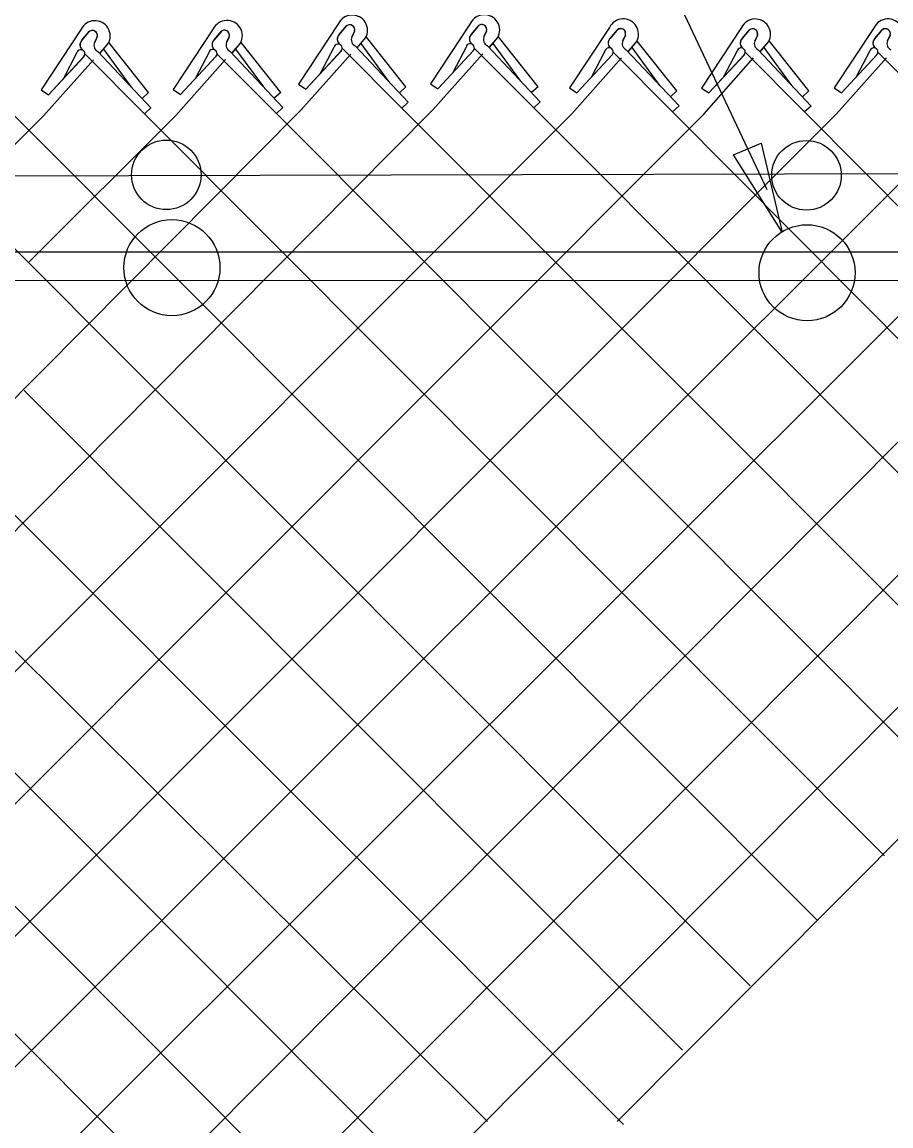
# Model space of a CAD drawing. Extents: x 0 to 2.85, y -0.1 to 1.83.
# Drawn here: x 1.407 to 1.46, y 1.335 to 1.4023 of the extents above; entities that cross this region are included whole.
import ezdxf

# ---------------------------------------------------------------- set-up
doc = ezdxf.new("R2010")
doc.units = 0
for name, color, linetype in [('CT_Dimensions', 7, 'Continuous'), ('sb_Chainlink Fence', 7, 'Continuous'), ('sb_Existing Structural Steel', 7, 'Continuous')]:
    doc.layers.add(name, color=color, linetype=linetype)

msp = doc.modelspace()

# ---------------------------------------------------------------- linework, layer by layer
at = {"layer": 'CT_Dimensions'}
msp.add_line((1.452464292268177, 1.3920663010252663), (1.3401676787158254, 1.630899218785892), dxfattribs=at)
msp.add_lwpolyline([(1.4521052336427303, 1.3949119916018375), (1.4533809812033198, 1.3894876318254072), (1.4504149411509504, 1.3942050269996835)], close=True, dxfattribs=at)
at = {"layer": 'sb_Chainlink Fence'}
for p, q in [((1.4106381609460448, 1.4018613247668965), (1.4082016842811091, 1.3981724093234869)), ((1.4106857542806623, 1.4011925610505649), (1.411130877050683, 1.401719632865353)), ((1.4110897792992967, 1.4016763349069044), (1.4106857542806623, 1.4011925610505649)), ((1.4186924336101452, 1.4018779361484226), (1.4162559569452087, 1.3981890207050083)), ((1.418740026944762, 1.4012091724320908), (1.4191851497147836, 1.401736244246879)), ((1.419144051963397, 1.4016929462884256), (1.418740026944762, 1.4012091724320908)), ((1.4263312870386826, 1.4022060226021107), (1.4238948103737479, 1.398517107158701)), ((1.4263788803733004, 1.4015372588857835), (1.4268240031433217, 1.4020643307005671)), ((1.4267829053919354, 1.4020210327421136), (1.4263788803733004, 1.4015372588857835)), ((1.4273050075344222, 1.4017354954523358), (1.4271414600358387, 1.4013811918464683)), ((1.4271420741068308, 1.4013937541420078), (1.4273046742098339, 1.4017274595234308)), ((1.434385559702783, 1.4022226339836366), (1.4319490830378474, 1.3985337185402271)), ((1.4344331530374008, 1.401553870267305), (1.434878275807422, 1.4020809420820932)), ((1.4348371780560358, 1.4020376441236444), (1.4344331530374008, 1.401553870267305)), ((1.4353592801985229, 1.4017521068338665), (1.4351957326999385, 1.4013978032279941)), ((1.4351963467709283, 1.401410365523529), (1.4353589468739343, 1.4017440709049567)), ((1.4428524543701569, 1.4019726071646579), (1.4404159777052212, 1.3982836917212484)), ((1.4429000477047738, 1.4013038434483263), (1.443345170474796, 1.4018309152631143)), ((1.4433040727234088, 1.4017876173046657), (1.4429000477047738, 1.4013038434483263)), ((1.4509053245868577, 1.401966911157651), (1.4484688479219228, 1.3982779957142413)), ((1.4509529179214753, 1.401298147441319), (1.4513980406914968, 1.4018252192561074)), ((1.4513569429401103, 1.4017819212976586), (1.4509529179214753, 1.401298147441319)), ((1.458998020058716, 1.4019697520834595), (1.4565615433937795, 1.3982808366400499)), ((1.459045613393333, 1.401300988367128), (1.4594907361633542, 1.4018280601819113)), ((1.459449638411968, 1.4017847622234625), (1.459045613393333, 1.401300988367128)), ((1.4116118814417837, 1.4013907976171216), (1.4114483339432, 1.401036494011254)), ((1.411448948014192, 1.401049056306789), (1.4116115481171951, 1.4013827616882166)), ((1.411795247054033, 1.4004015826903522), (1.412290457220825, 1.400987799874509)), ((1.4118018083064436, 1.4004105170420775), (1.4122929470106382, 1.4009898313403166)), ((1.412290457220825, 1.400987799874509), (1.4123268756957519, 1.4010558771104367)), ((1.4123268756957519, 1.4010558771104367), (1.4123579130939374, 1.4011287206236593)), ((1.4147512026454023, 1.3979964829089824), (1.4123383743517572, 1.4010311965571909)), ((1.4196661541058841, 1.401407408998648), (1.4195026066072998, 1.40105310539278)), ((1.4195032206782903, 1.4010656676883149), (1.4196658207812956, 1.4013993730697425)), ((1.4198495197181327, 1.4004181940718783), (1.4203447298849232, 1.4010044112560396)), ((1.419856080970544, 1.4004271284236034), (1.4203472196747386, 1.401006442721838)), ((1.4203447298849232, 1.4010044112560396), (1.4203811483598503, 1.4010724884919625)), ((1.4203811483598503, 1.4010724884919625), (1.4204121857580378, 1.4011453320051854)), ((1.4228054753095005, 1.3980130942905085), (1.4203926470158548, 1.4010478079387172)), ((1.4274883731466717, 1.4007462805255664), (1.4279835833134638, 1.4013324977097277)), ((1.4274949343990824, 1.4007552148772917), (1.427986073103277, 1.4013345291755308)), ((1.429405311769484, 1.398673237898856), (1.4277082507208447, 1.4009832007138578)), ((1.4279835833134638, 1.4013324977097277), (1.4280200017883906, 1.4014005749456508)), ((1.4280200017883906, 1.4014005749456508), (1.4280510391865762, 1.4014734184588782)), ((1.430444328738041, 1.3983411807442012), (1.4280315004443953, 1.401375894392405)), ((1.4355426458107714, 1.4007628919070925), (1.4360378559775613, 1.401349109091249)), ((1.4355492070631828, 1.4007718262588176), (1.4360403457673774, 1.4013511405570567)), ((1.4374595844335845, 1.398689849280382), (1.435762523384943, 1.400999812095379)), ((1.4360378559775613, 1.401349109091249), (1.4360742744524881, 1.4014171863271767)), ((1.4360742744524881, 1.4014171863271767), (1.4361053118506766, 1.4014900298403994)), ((1.4384986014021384, 1.3983577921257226), (1.4360857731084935, 1.4013925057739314)), ((1.4438261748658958, 1.401502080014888), (1.443662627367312, 1.4011477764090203)), ((1.4436632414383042, 1.401160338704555), (1.4438258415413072, 1.401494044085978)), ((1.444009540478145, 1.4005128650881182), (1.444504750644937, 1.401099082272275)), ((1.4440161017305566, 1.4005217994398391), (1.4445072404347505, 1.4011011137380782)), ((1.444504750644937, 1.401099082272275), (1.4445411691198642, 1.4011671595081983)), ((1.4445411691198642, 1.4011671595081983), (1.4445722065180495, 1.401240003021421)), ((1.4469654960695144, 1.398107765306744), (1.4445526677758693, 1.4011424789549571)), ((1.4518790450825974, 1.4014963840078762), (1.4517154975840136, 1.4011420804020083)), ((1.4517161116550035, 1.4011546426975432), (1.451878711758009, 1.4014883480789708)), ((1.4520624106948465, 1.4005071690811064), (1.4525576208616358, 1.4010933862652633)), ((1.4520689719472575, 1.4005161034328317), (1.452560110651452, 1.4010954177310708)), ((1.4525576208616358, 1.4010933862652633), (1.4525940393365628, 1.4011614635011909)), ((1.4525940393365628, 1.4011614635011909), (1.452625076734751, 1.4012343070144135)), ((1.4550183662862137, 1.3981020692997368), (1.452605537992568, 1.4011367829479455)), ((1.459971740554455, 1.4014992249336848), (1.4598081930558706, 1.401144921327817)), ((1.4598088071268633, 1.401157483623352), (1.4599714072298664, 1.4014911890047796)), ((1.4103607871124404, 1.4004058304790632), (1.4095491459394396, 1.398854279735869)), ((1.4108623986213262, 1.400354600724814), (1.4144897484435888, 1.3967118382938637)), ((1.4116601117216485, 1.4004971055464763), (1.4148855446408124, 1.397070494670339)), ((1.4137121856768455, 1.3983285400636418), (1.4120151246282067, 1.400638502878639)), ((1.4184150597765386, 1.4004224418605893), (1.4176034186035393, 1.398870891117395)), ((1.418916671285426, 1.4003712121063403), (1.4225440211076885, 1.3967284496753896)), ((1.419714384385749, 1.4005137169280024), (1.422939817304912, 1.3970871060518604)), ((1.421766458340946, 1.3983451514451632), (1.4200693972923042, 1.4006551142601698)), ((1.4240388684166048, 1.396929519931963), (1.4270741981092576, 1.400347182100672)), ((1.4243407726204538, 1.3982124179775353), (1.4265105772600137, 1.400549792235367)), ((1.4243407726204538, 1.3982124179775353), (1.426496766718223, 1.4005360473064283)), ((1.4260539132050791, 1.4007505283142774), (1.4252422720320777, 1.3991989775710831)), ((1.4265555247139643, 1.400699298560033), (1.4301828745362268, 1.3970565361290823)), ((1.4273532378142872, 1.4008418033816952), (1.4305786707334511, 1.3974151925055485)), ((1.4320931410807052, 1.3969461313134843), (1.4351284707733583, 1.400363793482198)), ((1.4323950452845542, 1.3982290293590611), (1.4345648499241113, 1.4005664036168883)), ((1.4323950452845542, 1.3982290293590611), (1.4345510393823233, 1.4005526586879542)), ((1.4341081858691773, 1.4007671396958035), (1.433296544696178, 1.399215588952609)), ((1.4346097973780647, 1.4007159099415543), (1.4382371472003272, 1.3970731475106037)), ((1.435407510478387, 1.4008584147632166), (1.4386329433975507, 1.3974318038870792)), ((1.4408619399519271, 1.3979790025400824), (1.443031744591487, 1.4003163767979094)), ((1.4408619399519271, 1.3979790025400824), (1.4430179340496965, 1.4003026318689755)), ((1.4425750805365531, 1.4005171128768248), (1.4417634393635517, 1.3989655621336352)), ((1.4430766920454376, 1.4004658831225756), (1.4467040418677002, 1.3968231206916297)), ((1.4438744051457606, 1.400608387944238), (1.4470998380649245, 1.3971817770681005)), ((1.4459264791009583, 1.3984398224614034), (1.444229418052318, 1.400749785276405)), ((1.4489148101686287, 1.3979733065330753), (1.4510846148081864, 1.4003106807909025)), ((1.4489148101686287, 1.3979733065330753), (1.451070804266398, 1.4002969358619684)), ((1.4506279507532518, 1.4005114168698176), (1.4498163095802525, 1.3989598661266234)), ((1.4511295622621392, 1.4004601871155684), (1.4547569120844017, 1.396817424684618)), ((1.4519272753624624, 1.4006026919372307), (1.455152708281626, 1.3971760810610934)), ((1.4539793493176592, 1.3984341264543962), (1.4522822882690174, 1.4007440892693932)), ((1.4570075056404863, 1.397976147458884), (1.4591773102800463, 1.4003135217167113)), ((1.4570075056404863, 1.397976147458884), (1.4591634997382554, 1.4002997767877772)), ((1.4587206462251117, 1.4005142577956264), (1.4579090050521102, 1.3989627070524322)), ((1.4592222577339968, 1.4004630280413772), (1.4628496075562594, 1.3968202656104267)), ((1.408345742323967, 1.396584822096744), (1.411381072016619, 1.400002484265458)), ((1.408647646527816, 1.397867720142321), (1.410817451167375, 1.400205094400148)), ((1.408647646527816, 1.397867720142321), (1.410803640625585, 1.4001913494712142)), ((1.4164000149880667, 1.3966014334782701), (1.4194353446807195, 1.4000190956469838)), ((1.4167019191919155, 1.397884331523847), (1.4188717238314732, 1.4002217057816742)), ((1.4167019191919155, 1.397884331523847), (1.4188579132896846, 1.40020796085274)), ((1.4405600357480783, 1.3966961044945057), (1.4435953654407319, 1.4001137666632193)), ((1.4486129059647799, 1.3966904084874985), (1.4516482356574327, 1.4001080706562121)), ((1.4567056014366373, 1.3966932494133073), (1.4597409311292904, 1.400110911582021)), ((1.4238948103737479, 1.398517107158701), (1.4243407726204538, 1.3982124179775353)), ((1.430444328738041, 1.3983411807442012), (1.4300485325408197, 1.397982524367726)), ((1.4319490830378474, 1.3985337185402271), (1.4323950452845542, 1.3982290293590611)), ((1.4384986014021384, 1.3983577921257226), (1.43810280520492, 1.3979991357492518)), ((1.4404159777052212, 1.3982836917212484), (1.4408619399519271, 1.3979790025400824)), ((1.4484688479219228, 1.3982779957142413), (1.4489148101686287, 1.3979733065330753)), ((1.4565615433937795, 1.3982808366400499), (1.4570075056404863, 1.397976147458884)), ((1.4082016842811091, 1.3981724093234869), (1.408647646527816, 1.397867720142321)), ((1.4147512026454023, 1.3979964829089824), (1.414355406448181, 1.3976378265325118)), ((1.4162559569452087, 1.3981890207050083), (1.4167019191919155, 1.397884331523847)), ((1.4228054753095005, 1.3980130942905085), (1.4224096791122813, 1.3976544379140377)), ((1.4469654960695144, 1.398107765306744), (1.446569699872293, 1.3977491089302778)), ((1.4550183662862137, 1.3981020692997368), (1.4546225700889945, 1.397743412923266)), ((1.3179201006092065, 1.2900820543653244), (1.4240388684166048, 1.396929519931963)), ((1.3258590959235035, 1.2899342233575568), (1.4320931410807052, 1.3969461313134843)), ((1.4148855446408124, 1.397070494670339), (1.4144897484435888, 1.3967118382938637)), ((1.422939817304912, 1.3970871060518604), (1.4225440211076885, 1.3967284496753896)), ((1.4305786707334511, 1.3974151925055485), (1.4301828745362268, 1.3970565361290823)), ((1.4301828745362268, 1.3970565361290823), (1.4865314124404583, 1.340600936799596)), ((1.4386329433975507, 1.3974318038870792), (1.4382371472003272, 1.3970731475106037)), ((1.4382371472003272, 1.3970731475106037), (1.4865333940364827, 1.348659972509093)), ((1.4470998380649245, 1.3971817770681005), (1.4467040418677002, 1.3968231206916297)), ((1.455152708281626, 1.3971760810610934), (1.4547569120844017, 1.396817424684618)), ((1.3338303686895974, 1.28981277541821), (1.4405600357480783, 1.3966961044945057)), ((1.3419751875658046, 1.2899224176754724), (1.4486129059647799, 1.3966904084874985)), ((1.3498778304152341, 1.289769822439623), (1.4567056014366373, 1.3966932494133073)), ((1.3505460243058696, 1.396607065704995), (1.4276839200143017, 1.3195015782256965)), ((1.358013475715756, 1.2900329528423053), (1.4647590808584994, 1.3966728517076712)), ((1.3585995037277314, 1.3965866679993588), (1.4313940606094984, 1.3234575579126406)), ((1.3660504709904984, 1.290039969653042), (1.4728133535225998, 1.3966894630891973)), ((1.3666537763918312, 1.3966032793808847), (1.4314088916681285, 1.3315628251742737)), ((1.3737287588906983, 1.3966829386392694), (1.4354146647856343, 1.3352501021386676)), ((1.3739056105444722, 1.2898165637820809), (1.4805302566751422, 1.3968198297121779)), ((1.403419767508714, 1.3916699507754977), (1.408345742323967, 1.396584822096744)), ((1.4064362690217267, 1.3967322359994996), (1.4554980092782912, 1.3475362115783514)), ((1.4074707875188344, 1.3876702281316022), (1.4164000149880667, 1.3966014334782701)), ((1.4144897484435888, 1.3967118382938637), (1.459627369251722, 1.3514543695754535)), ((1.4225440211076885, 1.3967284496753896), (1.4865294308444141, 1.3325419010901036)), ((1.4467040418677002, 1.3968231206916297), (1.486535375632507, 1.3567190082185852)), ((1.4547569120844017, 1.396817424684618), (1.4865373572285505, 1.364778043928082)), ((1.3821712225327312, 1.2899943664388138), (1.4865447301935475, 1.3947634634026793)), ((1.4034074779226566, 1.3916548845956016), (1.4514459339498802, 1.3435158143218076)), ((1.3902247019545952, 1.2900351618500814), (1.4865427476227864, 1.3867004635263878)), ((1.407160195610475, 1.3798307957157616), (1.4473147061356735, 1.3395934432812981)), ((1.4433145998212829, 1.3352512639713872), (1.486540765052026, 1.3786374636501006)), ((1.4030500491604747, 1.3757502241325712), (1.4437169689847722, 1.3350667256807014))]:
    msp.add_line(p, q, dxfattribs=at)
for centre, radius, start, end in [((1.4114766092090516, 1.4014465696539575), 0.0009354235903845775, 330.7731305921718, 153.67978342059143), ((1.419530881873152, 1.4014631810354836), 0.0009354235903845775, 330.7731305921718, 153.67978342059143), ((1.4271697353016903, 1.4017912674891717), 0.0009354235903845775, 330.7731305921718, 153.67978342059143), ((1.43522400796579, 1.4018078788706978), 0.0009354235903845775, 330.7731305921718, 153.67978342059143), ((1.443690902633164, 1.4015578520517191), 0.0009354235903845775, 330.7731305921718, 153.67978342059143), ((1.4517437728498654, 1.4015521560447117), 0.0009354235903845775, 330.7731305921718, 153.67978342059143), ((1.4598364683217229, 1.401554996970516), 0.0009354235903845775, 330.7731305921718, 153.67978342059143), ((1.4113225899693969, 1.4014819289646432), 0.00030330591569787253, 342.5147558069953, 140.13680881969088), ((1.411323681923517, 1.4014833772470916), 0.00030494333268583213, 340.73435754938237, 129.21739859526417), ((1.4193768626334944, 1.4014985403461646), 0.00030330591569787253, 342.5147558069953, 140.13680881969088), ((1.4193779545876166, 1.401499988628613), 0.00030494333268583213, 340.73435754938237, 129.21739859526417), ((1.4270157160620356, 1.4018266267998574), 0.00030330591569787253, 342.5147558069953, 140.13680881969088), ((1.4270168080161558, 1.4018280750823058), 0.00030494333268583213, 340.73435754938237, 129.21739859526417), ((1.4350699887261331, 1.4018432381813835), 0.00030330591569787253, 342.5147558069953, 140.13680881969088), ((1.4350710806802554, 1.401844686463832), 0.00030494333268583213, 340.73435754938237, 129.21739859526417), ((1.4435368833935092, 1.4015932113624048), 0.00030330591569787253, 342.5147558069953, 140.13680881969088), ((1.4435379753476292, 1.4015946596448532), 0.00030494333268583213, 340.73435754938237, 129.21739859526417), ((1.4515897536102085, 1.4015875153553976), 0.00030330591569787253, 342.5147558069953, 140.13680881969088), ((1.4515908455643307, 1.401588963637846), 0.00030494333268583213, 340.73435754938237, 129.21739859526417), ((1.4596824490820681, 1.4015903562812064), 0.00030330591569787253, 342.5147558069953, 140.13680881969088), ((1.4596835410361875, 1.4015918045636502), 0.00030494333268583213, 340.73435754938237, 129.21739859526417), ((1.4109452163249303, 1.4009092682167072), 0.0003843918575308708, 140.20166010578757, 233.0052527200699), ((1.4109557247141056, 1.400909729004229), 0.0003909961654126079, 133.66718540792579, 232.2343578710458), ((1.4118360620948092, 1.4008771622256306), 0.00041880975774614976, 156.48328493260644, 245.15783350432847), ((1.4189994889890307, 1.4009258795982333), 0.0003843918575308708, 140.20166010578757, 233.0052527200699), ((1.419009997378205, 1.400926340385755), 0.0003909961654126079, 133.66718540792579, 232.2343578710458), ((1.4198903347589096, 1.4008937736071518), 0.00041880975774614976, 156.48328493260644, 245.15783350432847), ((1.4263058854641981, 1.400706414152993), 0.00025580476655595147, 319.02146199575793, 170.0695590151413), ((1.426638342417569, 1.4012539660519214), 0.0003843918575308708, 140.20166010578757, 233.0052527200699), ((1.4266488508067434, 1.4012544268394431), 0.0003909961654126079, 133.66718540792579, 232.2343578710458), ((1.427529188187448, 1.4012218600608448), 0.00041880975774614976, 156.48328493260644, 245.15783350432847), ((1.4343601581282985, 1.400723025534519), 0.00025580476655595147, 319.02146199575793, 170.0695590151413), ((1.4346926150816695, 1.4012705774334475), 0.0003843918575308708, 140.20166010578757, 233.0052527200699), ((1.4347031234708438, 1.4012710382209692), 0.0003909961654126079, 133.66718540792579, 232.2343578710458), ((1.4355834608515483, 1.4012384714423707), 0.00041880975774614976, 156.48328493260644, 245.15783350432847), ((1.4431595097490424, 1.4010205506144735), 0.0003843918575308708, 140.20166010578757, 233.0052527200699), ((1.4431700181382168, 1.4010210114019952), 0.0003909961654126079, 133.66718540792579, 232.2343578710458), ((1.4440503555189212, 1.400988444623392), 0.00041880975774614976, 156.48328493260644, 245.15783350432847), ((1.4512123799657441, 1.4010148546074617), 0.0003843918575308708, 140.20166010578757, 233.0052527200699), ((1.4512228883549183, 1.4010153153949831), 0.0003909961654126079, 133.66718540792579, 232.2343578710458), ((1.4521032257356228, 1.4009827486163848), 0.00041880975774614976, 156.48328493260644, 245.15783350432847), ((1.4593050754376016, 1.4010176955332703), 0.0003843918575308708, 140.20166010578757, 233.0052527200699), ((1.459315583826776, 1.401018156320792), 0.0003909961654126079, 133.66718540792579, 232.2343578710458), ((1.4601959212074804, 1.4009855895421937), 0.00041880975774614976, 156.48328493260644, 245.15783350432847), ((1.4106127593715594, 1.4003617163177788), 0.00025580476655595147, 319.02146199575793, 170.0695590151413), ((1.4186670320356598, 1.400378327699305), 0.00025580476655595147, 319.02146199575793, 170.0695590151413), ((1.4428270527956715, 1.4004729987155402), 0.00025580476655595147, 319.02146199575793, 170.0695590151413), ((1.450879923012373, 1.4004673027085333), 0.00025580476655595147, 319.02146199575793, 170.0695590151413), ((1.4589726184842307, 1.400470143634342), 0.00025580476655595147, 319.02146199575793, 170.0695590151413)]:
    msp.add_arc(centre, radius, start, end, dxfattribs=at)
at = {"layer": 'sb_Existing Structural Steel'}
for p, q in [((1.4847566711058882, 1.3930921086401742), (1.3081066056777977, 1.3926586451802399)), ((1.314044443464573, 1.3882984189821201), (1.478990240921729, 1.3882845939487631)), ((1.3140528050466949, 1.3865683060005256), (1.4790643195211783, 1.386545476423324))]:
    msp.add_line(p, q, dxfattribs=at)
for centre, radius in [((1.4158275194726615, 1.3929815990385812), 0.0021204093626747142), ((1.4548705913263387, 1.3929520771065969), 0.0021204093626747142), ((1.4161694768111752, 1.3873211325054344), 0.002929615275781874), ((1.4549042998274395, 1.3870108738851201), 0.002929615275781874)]:
    msp.add_circle(centre, radius, dxfattribs=at)

doc.saveas('drawing.dxf')
